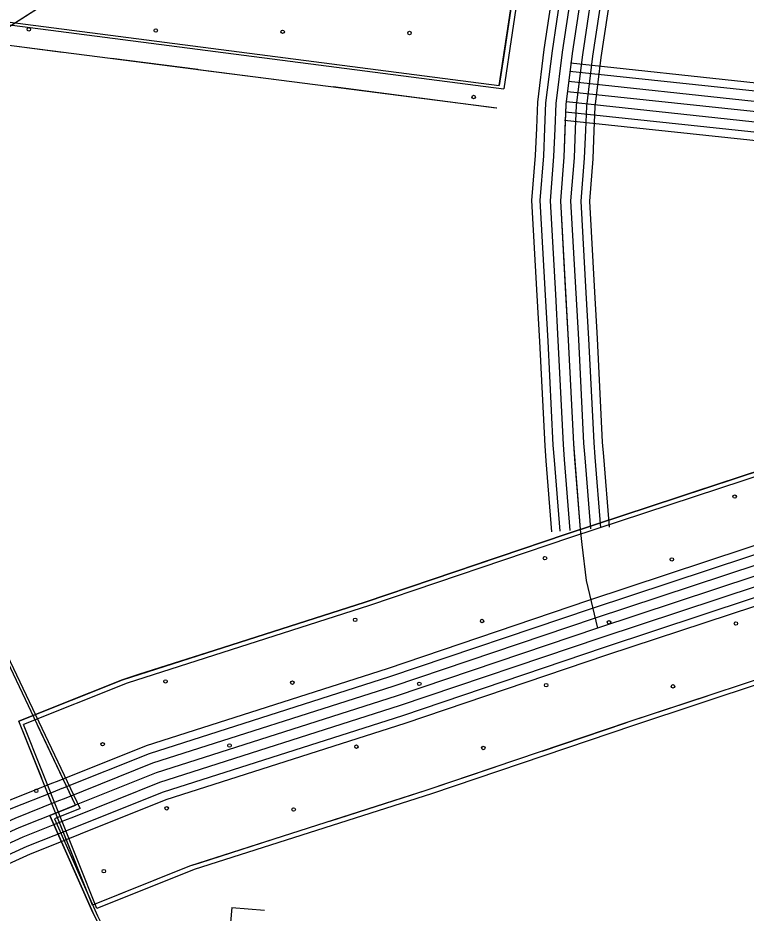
# Model space of a CAD drawing. Extents: x 1551132 to 1791609, y 378168 to 563823.
# Drawn here: x 1629634 to 1631841, y 453532 to 456245 of the extents above; entities that cross this region are included whole.
import ezdxf

# ---------------------------------------------------------------- set-up
doc = ezdxf.new("R2010")
doc.units = 0
for name, color, linetype in [('DESIGN - CONTOURS - Intermediate with optional Text', 7, 'Continuous'), ('DESIGN - EROSION CONTROL - Devices', 7, 'Continuous'), ('DESIGN - SCRATCH - User 1', 7, 'Continuous'), ('DESIGN - TRAFFIC CONTROL PERMANENT - Pavement Marking Text', 7, 'Continuous'), ('DESIGN - UTILITIES - Cable (Underground) with Text', 7, 'Continuous'), ('SURVEY - CONTROL with Text', 7, 'Continuous'), ('SURVEY - TRANSPORTATION - Roads', 7, 'Continuous'), ('SURVEY - VEGETATION - Features with Text', 7, 'Continuous')]:
    doc.layers.add(name, color=color, linetype=linetype)

msp = doc.modelspace()

# ---------------------------------------------------------------- linework, layer by layer
at = {"layer": 'DESIGN - CONTOURS - Intermediate with optional Text'}
for points in [[(1612145.231, 441701.576), (1612806.008, 443097.171), (1613337.671, 444230.551), (1613557.699, 444703.614), (1613736.495, 445064.757), (1613870.917, 445337.247), (1613961.065, 445515.31), (1614095.137, 445731.574), (1614208.768, 445911.946), (1614403.205, 446168.136), (1614520.253, 446311.682), (1614714.307, 446527.387), (1614922.752, 446747.401), (1615105.206, 446913.106), (1615343.876, 447112.428), (1615502.53, 447233.856), (1615845.356, 447466.846), (1616489.183, 447881.299), (1618897.035, 449389.198), (1622661.59, 451773.671), (1627020.164, 454562.613), (1631283.316, 457291.92), (1633260.678, 458540.762), (1634119.05, 459056.359)], [(1629521.648, 456164.081), (1630077.485, 456519.941)]]:
    msp.add_lwpolyline(points, dxfattribs=at)
at = {"layer": 'DESIGN - EROSION CONTROL - Devices'}
msp.add_lwpolyline([(1629808.698, 453859.263), (1629731.184, 453828.245)], dxfattribs=at)
for centre in [(1629667.29, 456210.146), (1629667.29, 456210.146), (1630051.843, 456206.413), (1630051.843, 456206.413), (1630436.395, 456202.679), (1630436.395, 456202.679), (1630820.948, 456198.946), (1630820.948, 456198.946), (1631015.092, 456004.802), (1631015.092, 456004.802), (1631806.149, 454794.307), (1631806.149, 454794.307), (1631231.186, 454607.631), (1631231.186, 454607.631), (1631615.739, 454603.897), (1631615.739, 454603.897), (1630656.223, 454420.955), (1630656.223, 454420.955), (1631040.776, 454417.221), (1631040.776, 454417.221), (1631425.329, 454413.488), (1631425.329, 454413.488), (1631809.882, 454409.754), (1631809.882, 454409.754), (1630081.261, 454234.279), (1630081.261, 454234.279), (1630465.814, 454230.545), (1630465.814, 454230.545), (1630850.367, 454226.812), (1630850.367, 454226.812), (1631234.919, 454223.078), (1631234.919, 454223.078), (1631619.472, 454219.344), (1631619.472, 454219.344), (1629890.851, 454043.869), (1629890.851, 454043.869), (1630275.404, 454040.135), (1630275.404, 454040.135), (1630659.957, 454036.402), (1630659.957, 454036.402), (1631044.51, 454032.668), (1631044.51, 454032.668), (1629689.691, 453902.828), (1629689.691, 453902.828), (1630084.994, 453849.726), (1630084.994, 453849.726), (1630469.547, 453845.992), (1630469.547, 453845.992), (1629894.584, 453659.316), (1629894.584, 453659.316)]:
    msp.add_circle(centre, 5.28, dxfattribs=at)
at = {"layer": 'DESIGN - SCRATCH - User 1'}
for points in [[(1631092.578, 456039.762), (1631143.819, 456380.471), (1631219.8, 456895.193), (1631307.674, 457471.399)], [(1629511.273, 456174.356), (1631085.086, 455972.302)], [(1629808.698, 453859.263), (1629530.58, 454444.378), (1629203.797, 455128.929), (1628863.405, 455826.522)], [(1629637.244, 454113.794), (1629951.412, 454239.481), (1630686.303, 454474.288), (1631295.472, 454680.385), (1631893.808, 454877.857), (1633867.646, 455514.575)], [(1634051.841, 454943.527), (1632079.92, 454307.426), (1631485.618, 454111.304), (1630873.748, 453904.289), (1630154.39, 453674.433), (1629860.097, 453556.705)], [(1629731.184, 453828.245), (1629808.698, 453859.263)], [(1629808.698, 453859.263), (1629731.184, 453828.245)], [(1629731.184, 453828.245), (1629808.698, 453859.263)], [(1629699.451, 453103.81), (1630009.61, 453237.347), (1629861.489, 453534.396), (1629731.184, 453828.245)]]:
    msp.add_lwpolyline(points, dxfattribs=at)
at = {"layer": 'DESIGN - TRAFFIC CONTROL PERMANENT - Pavement Marking Text'}
for p, q in [((1629860.097, 453556.705), (1629637.244, 454113.794)), ((1629860.097, 453556.705), (1629637.244, 454113.794)), ((1629860.097, 453556.705), (1629637.244, 454113.794)), ((1629860.097, 453556.705), (1629637.244, 454113.794)), ((1629860.097, 453556.705), (1629637.244, 454113.794)), ((1629873.788, 453546.446), (1629650.936, 454103.536))]:
    msp.add_line(p, q, dxfattribs=at)
for points in [[(1631307.674, 457471.399), (1631219.8, 456895.193), (1631143.819, 456380.471), (1631092.578, 456039.762)], [(1631307.674, 457471.399), (1631219.8, 456895.193), (1631143.819, 456380.471), (1631092.578, 456039.762)], [(1631307.674, 457471.399), (1631219.8, 456895.193), (1631143.819, 456380.471), (1631092.578, 456039.762)], [(1631307.674, 457471.399), (1631219.8, 456895.193), (1631143.819, 456380.471), (1631092.578, 456039.762)], [(1631307.674, 457471.399), (1631219.8, 456895.193), (1631143.819, 456380.471), (1631092.578, 456039.762)], [(1631321.365, 457461.141), (1631233.492, 456884.934), (1631157.51, 456370.212), (1631106.269, 456029.503)], [(1629515.94, 456244.275), (1631092.578, 456039.762)], [(1629515.94, 456244.275), (1631092.578, 456039.762)], [(1629515.94, 456244.275), (1631092.578, 456039.762)], [(1629515.94, 456244.275), (1631092.578, 456039.762)], [(1629515.94, 456244.275), (1631092.578, 456039.762)], [(1629529.631, 456234.016), (1631106.269, 456029.503)], [(1629808.698, 453859.263), (1629530.58, 454444.378), (1629203.797, 455128.929), (1628924.104, 455702.135), (1628802.19, 455965.109)], [(1629808.698, 453859.263), (1629530.58, 454444.378), (1629203.797, 455128.929), (1628924.104, 455702.135), (1628802.19, 455965.109)], [(1629808.698, 453859.263), (1629530.58, 454444.378), (1629203.797, 455128.929), (1628924.104, 455702.135), (1628802.19, 455965.109)], [(1629808.698, 453859.263), (1629530.58, 454444.378), (1629203.797, 455128.929), (1628924.104, 455702.135), (1628802.19, 455965.109)], [(1629808.698, 453859.263), (1629530.58, 454444.378), (1629203.797, 455128.929), (1628924.104, 455702.135), (1628802.19, 455965.109)], [(1629822.39, 453849.004), (1629544.272, 454434.119), (1629217.488, 455118.67), (1628937.795, 455691.877), (1628815.881, 455954.85)], [(1633867.646, 455514.575), (1631893.808, 454877.857), (1631295.472, 454680.385), (1630686.303, 454474.288), (1629951.412, 454239.481), (1629637.244, 454113.794)], [(1633867.646, 455514.575), (1631893.808, 454877.857), (1631295.472, 454680.385), (1630686.303, 454474.288), (1629951.412, 454239.481), (1629637.244, 454113.794)], [(1633867.646, 455514.575), (1631893.808, 454877.857), (1631295.472, 454680.385), (1630686.303, 454474.288), (1629951.412, 454239.481), (1629637.244, 454113.794)], [(1633867.646, 455514.575), (1631893.808, 454877.857), (1631295.472, 454680.385), (1630686.303, 454474.288), (1629951.412, 454239.481), (1629637.244, 454113.794)], [(1633867.646, 455514.575), (1631893.808, 454877.857), (1631295.472, 454680.385), (1630686.303, 454474.288), (1629951.412, 454239.481), (1629637.244, 454113.794)], [(1633881.337, 455504.316), (1631907.5, 454867.599), (1631309.164, 454670.126), (1630699.995, 454464.029), (1629965.103, 454229.222), (1629650.936, 454103.536)], [(1634051.841, 454943.527), (1632079.92, 454307.426), (1631485.618, 454111.304), (1630873.748, 453904.289), (1630154.39, 453674.433), (1629860.097, 453556.705)], [(1634051.841, 454943.527), (1632079.92, 454307.426), (1631485.618, 454111.304), (1630873.748, 453904.289), (1630154.39, 453674.433), (1629860.097, 453556.705)], [(1634051.841, 454943.527), (1632079.92, 454307.426), (1631485.618, 454111.304), (1630873.748, 453904.289), (1630154.39, 453674.433), (1629860.097, 453556.705)], [(1634051.841, 454943.527), (1632079.92, 454307.426), (1631485.618, 454111.304), (1630873.748, 453904.289), (1630154.39, 453674.433), (1629860.097, 453556.705)], [(1634051.841, 454943.527), (1632079.92, 454307.426), (1631485.618, 454111.304), (1630873.748, 453904.289), (1630154.39, 453674.433), (1629860.097, 453556.705)], [(1634065.532, 454933.268), (1632093.612, 454297.167), (1631499.309, 454101.045), (1630887.44, 453894.031), (1630168.082, 453664.174), (1629873.788, 453546.446)], [(1629808.698, 453859.263), (1629731.184, 453828.245)], [(1629808.698, 453859.263), (1629731.184, 453828.245)], [(1629808.698, 453859.263), (1629731.184, 453828.245)], [(1629808.698, 453859.263), (1629731.184, 453828.245)], [(1629808.698, 453859.263), (1629731.184, 453828.245)], [(1629822.39, 453849.004), (1629744.875, 453817.987)], [(1629731.184, 453828.245), (1629861.489, 453534.396), (1630009.61, 453237.347), (1629699.451, 453103.81)], [(1629731.184, 453828.245), (1629861.489, 453534.396), (1630009.61, 453237.347), (1629699.451, 453103.81)], [(1629731.184, 453828.245), (1629861.489, 453534.396), (1630009.61, 453237.347), (1629699.451, 453103.81)], [(1629731.184, 453828.245), (1629861.489, 453534.396), (1630009.61, 453237.347), (1629699.451, 453103.81)], [(1629731.184, 453828.245), (1629861.489, 453534.396), (1630009.61, 453237.347), (1629699.451, 453103.81)], [(1629744.875, 453817.987), (1629875.18, 453524.137), (1630023.301, 453227.088), (1629713.142, 453093.551)]]:
    msp.add_lwpolyline(points, dxfattribs=at)
at = {"layer": 'DESIGN - UTILITIES - Cable (Underground) with Text'}
for p, q in [((1630282.138, 453548.783), (1630259.441, 453288.919)), ((1630381.448, 453540.076), (1630282.755, 453548.7))]:
    msp.add_line(p, q, dxfattribs=at)
at = {"layer": 'SURVEY - CONTROL with Text'}
for points in [[(1633932.819, 455312.536), (1631959.657, 454676.035), (1631362.746, 454479.038), (1630752.618, 454272.616), (1630023.227, 454039.559), (1629758.183, 453933.531)], [(1633940.711, 455288.061), (1631967.632, 454651.585), (1631370.895, 454454.654), (1630760.66, 454248.19), (1630031.927, 454015.342), (1629767.741, 453909.656)], [(1633950.227, 455258.552), (1631977.248, 454622.117), (1631380.72, 454425.245), (1630770.343, 454218.739), (1630042.41, 453986.149), (1629779.249, 453880.872)], [(1633959.743, 455229.051), (1631986.864, 454592.641), (1631390.545, 454395.844), (1630780.026, 454189.289), (1630052.901, 453956.957), (1629790.766, 453852.087)], [(1633959.743, 455229.051), (1631986.864, 454592.641), (1631390.545, 454395.844), (1630780.026, 454189.289), (1630052.901, 453956.957), (1629790.766, 453852.087)], [(1633969.26, 455199.55), (1631996.481, 454563.166), (1631400.37, 454366.443), (1630789.709, 454159.838), (1630063.392, 453927.765), (1629802.282, 453823.303)], [(1633978.776, 455170.041), (1632006.097, 454533.698), (1631410.194, 454337.034), (1630799.392, 454130.387), (1630073.876, 453898.572), (1629813.79, 453794.519)], [(1633986.368, 455146.515), (1632013.764, 454510.198), (1631418.028, 454313.592), (1630807.117, 454106.911), (1630082.234, 453875.297), (1629822.973, 453771.569)], [(1629758.175, 453933.531), (1629731.134, 453922.706), (1629602.912, 453871.405), (1629294.385, 453731.434), (1629175.838, 453671.132)], [(1629767.733, 453909.647), (1629740.683, 453898.83), (1629613.003, 453847.746), (1629305.535, 453708.25), (1629187.496, 453648.215)], [(1629779.249, 453880.872), (1629752.2, 453870.046), (1629625.169, 453819.228), (1629318.976, 453680.299), (1629201.554, 453620.581)], [(1629790.766, 453852.087), (1629763.716, 453841.262), (1629637.336, 453790.702), (1629332.409, 453652.357), (1629215.604, 453592.947)], [(1629790.766, 453852.087), (1629763.716, 453841.262), (1629637.336, 453790.702), (1629332.409, 453652.357), (1629215.604, 453592.947)], [(1629802.282, 453823.303), (1629775.233, 453812.478), (1629649.502, 453762.177), (1629345.842, 453624.415), (1629229.654, 453565.313)], [(1629813.798, 453794.528), (1629786.749, 453783.694), (1629661.668, 453733.659), (1629359.284, 453596.464), (1629243.712, 453537.679)], [(1629822.981, 453771.577), (1629795.932, 453760.752), (1629671.368, 453710.917), (1629370, 453574.188), (1629254.911, 453515.653)]]:
    msp.add_lwpolyline(points, dxfattribs=at)
at = {"layer": 'SURVEY - TRANSPORTATION - Roads'}
for points in [[(1631773.772, 459196.836), (1631677.007, 458582.07), (1631617.808, 458167.493), (1631567.234, 457835.067), (1631535.485, 457608.745), (1631430.129, 456917.852), (1631354.147, 456403.163), (1631314.089, 456136.815), (1631294.898, 455982.577), (1631288.473, 455822.998), (1631277.865, 455690.336), (1631301.573, 455268.725), (1631317.247, 454953.809), (1631337.905, 454694.394)], [(1631268.407, 456416.105), (1631228.175, 456148.623), (1631208.4, 455989.686), (1631205.225, 455910.934)], [(1631292.848, 456412.43), (1631252.666, 456145.256), (1631233.058, 455987.661), (1631229.925, 455909.934)], [(1631323.498, 456407.813), (1631283.373, 456141.031), (1631263.974, 455985.119), (1631260.899, 455908.692)], [(1631354.155, 456403.205), (1631354.147, 456403.163), (1631314.089, 456136.815), (1631294.898, 455982.577), (1631291.873, 455907.442)], [(1631384.813, 456398.596), (1631344.805, 456132.598), (1631325.822, 455980.036), (1631322.847, 455906.192)], [(1631415.462, 456393.98), (1631375.513, 456128.373), (1631356.738, 455977.494), (1631353.822, 455904.95)], [(1631440.895, 456390.155), (1631400.996, 456124.873), (1631382.396, 455975.385), (1631379.513, 455903.917)], [(1631308.998, 456108.189), (1631870.993, 456048.213), (1632918.552, 455935.477), (1633015.824, 455923.835), (1633039.532, 455921.61), (1633142.771, 455903.16), (1633162.362, 455408.68), (1633169.454, 455263.426)], [(1631306.381, 456083.613), (1631868.36, 456023.637), (1632915.76, 455910.918), (1633013.199, 455899.259), (1633036.199, 455897.093), (1633118.855, 455882.317), (1633137.671, 455407.588), (1633144.763, 455262.226)], [(1631303.09, 456052.787), (1631865.051, 455992.811), (1632912.26, 455880.109), (1633009.908, 455868.425), (1633032.016, 455866.35), (1633088.873, 455856.192), (1633106.697, 455406.213), (1633113.805, 455260.709)], [(1631299.798, 456021.962), (1631861.751, 455961.985), (1632908.76, 455849.308), (1633006.616, 455837.599), (1633027.832, 455835.608), (1633058.882, 455830.058), (1633075.731, 455404.847), (1633082.839, 455259.201)], [(1631299.798, 456021.962), (1631861.751, 455961.985), (1632908.76, 455849.308), (1633006.616, 455837.599), (1633027.832, 455835.608), (1633058.882, 455830.058), (1633075.731, 455404.847), (1633082.839, 455259.201)], [(1631296.506, 455991.136), (1631858.452, 455931.16), (1632905.26, 455818.507), (1633003.325, 455806.774), (1633023.649, 455804.865), (1633028.891, 455803.924), (1633044.765, 455403.48), (1633051.873, 455257.693)], [(1631293.215, 455960.31), (1631855.143, 455900.334), (1632901.76, 455787.698), (1632998.975, 455776.073), (1633013.791, 455402.105), (1633020.915, 455256.176)], [(1631290.49, 455934.734), (1631852.402, 455874.766), (1632898.86, 455762.147), (1632974.15, 455753.139), (1632988.1, 455400.971), (1632995.233, 455254.926)], [(1631205.225, 455910.95), (1631201.9, 455828.198), (1631190.959, 455691.361), (1631207.141, 455403.512)], [(1631229.925, 455909.95), (1631226.575, 455826.715), (1631215.725, 455691.07), (1631231.824, 455404.895)], [(1631260.899, 455908.709), (1631257.524, 455824.856), (1631246.799, 455690.703), (1631262.774, 455406.637)], [(1631291.873, 455907.459), (1631288.473, 455822.998), (1631277.865, 455690.336), (1631293.723, 455408.379)], [(1631322.847, 455906.209), (1631319.422, 455821.14), (1631308.931, 455689.97), (1631324.672, 455410.121)], [(1631353.822, 455904.967), (1631350.372, 455819.281), (1631340.005, 455689.603), (1631355.621, 455411.862)], [(1631379.513, 455903.934), (1631376.046, 455817.74), (1631365.78, 455689.295), (1631381.296, 455413.304)], [(1631324.672, 455410.137), (1631332.53, 455270.367), (1631348.188, 454955.809), (1631351.704, 454911.591)], [(1631355.621, 455411.879), (1631363.488, 455272.009), (1631379.121, 454957.809), (1631382.612, 454914.058)], [(1631381.296, 455413.321), (1631389.162, 455273.367), (1631404.787, 454959.476), (1631408.245, 454916.099)], [(1631207.141, 455403.529), (1631214.983, 455264.133), (1631230.707, 454948.209), (1631234.366, 454902.249)], [(1631231.824, 455404.912), (1631239.657, 455265.442), (1631255.373, 454949.809), (1631258.998, 454904.207)], [(1631262.774, 455406.654), (1631270.615, 455267.084), (1631286.306, 454951.809), (1631289.906, 454906.674)], [(1631293.723, 455408.396), (1631301.573, 455268.725), (1631317.247, 454953.809), (1631320.805, 454909.133)], [(1631234.366, 454902.266), (1631251.465, 454687.51)], [(1631258.998, 454904.224), (1631276.098, 454689.469)], [(1631289.906, 454906.691), (1631307.005, 454691.935)], [(1631320.805, 454909.149), (1631337.905, 454694.394)], [(1631351.704, 454911.608), (1631368.804, 454696.852)], [(1631382.612, 454914.074), (1631399.712, 454699.319)], [(1631408.245, 454916.116), (1631425.344, 454701.361)], [(1631337.905, 454694.394), (1631343.013, 454648.834), (1631356.229, 454540.448), (1631390.578, 454395.853)]]:
    msp.add_lwpolyline(points, dxfattribs=at)
at = {"layer": 'SURVEY - VEGETATION - Features with Text'}
for p, q in [((1629860.097, 453556.705), (1629637.244, 454113.794)), ((1629873.788, 453546.446), (1629650.936, 454103.536))]:
    msp.add_line(p, q, dxfattribs=at)
for points in [[(1631307.674, 457471.399), (1631219.8, 456895.193), (1631143.819, 456380.471), (1631092.578, 456039.762)], [(1631321.365, 457461.141), (1631233.492, 456884.934), (1631157.51, 456370.212), (1631106.269, 456029.503)], [(1631145.444, 456391.496), (1631143.819, 456380.471), (1631106.211, 456130.414)], [(1629515.94, 456244.275), (1631092.578, 456039.762)], [(1629529.631, 456234.016), (1631106.269, 456029.503)], [(1629328.653, 456198.357), (1629768.784, 456141.264)], [(1629918.006, 456123.072), (1630179.808, 456089.113)], [(1631106.211, 456130.414), (1631092.578, 456039.762)], [(1630179.391, 456088.471), (1630441.193, 456054.512)], [(1630589.773, 456036.812), (1630851.575, 456002.853)], [(1630851.867, 456002.161), (1631083.803, 455972.077)], [(1629808.698, 453859.263), (1629530.58, 454444.378), (1629203.797, 455128.929), (1628924.104, 455702.135), (1628802.19, 455965.109)], [(1629822.39, 453849.004), (1629544.272, 454434.119), (1629217.488, 455118.67), (1628937.795, 455691.877), (1628815.881, 455954.85)], [(1631931.941, 454890.157), (1631893.808, 454877.857), (1631681.155, 454807.672)], [(1631538.717, 454760.662), (1631295.472, 454680.385), (1631288.039, 454677.868)], [(1631288.048, 454677.877), (1631037.978, 454593.266)], [(1630895.89, 454545.198), (1630686.303, 454474.288), (1630645.596, 454461.279)], [(1630645.604, 454461.287), (1630394.135, 454380.935)], [(1630251.255, 454335.284), (1629999.778, 454254.931)], [(1629999.786, 454254.94), (1629951.412, 454239.481), (1629753.458, 454160.287)], [(1631722.887, 454189.606), (1631485.618, 454111.304), (1631472.218, 454106.77)], [(1629706.326, 453941.098), (1629637.244, 454113.794)], [(1629808.698, 453859.263), (1629695.36, 454097.702)], [(1631472.218, 454106.77), (1631222.149, 454022.168)], [(1631080.06, 453974.091), (1630873.748, 453904.289), (1630829.749, 453890.231)], [(1630829.749, 453890.231), (1630578.28, 453809.878)], [(1629808.698, 453859.263), (1629731.184, 453828.245)], [(1629808.698, 453859.263), (1629731.184, 453828.245)], [(1629822.39, 453849.004), (1629744.875, 453817.987)], [(1629731.184, 453828.245), (1629861.489, 453534.396), (1630009.61, 453237.347), (1629699.451, 453103.81)], [(1629744.875, 453817.987), (1629875.18, 453524.137), (1630023.301, 453227.088), (1629713.142, 453093.551)], [(1629731.184, 453828.245), (1629838.198, 453586.914)], [(1629860.097, 453556.705), (1629762.041, 453801.828)], [(1630435.4, 453764.227), (1630183.931, 453683.875)], [(1630183.931, 453683.875), (1630154.39, 453674.433), (1629938.07, 453587.897)]]:
    msp.add_lwpolyline(points, dxfattribs=at)

doc.saveas('drawing.dxf')
